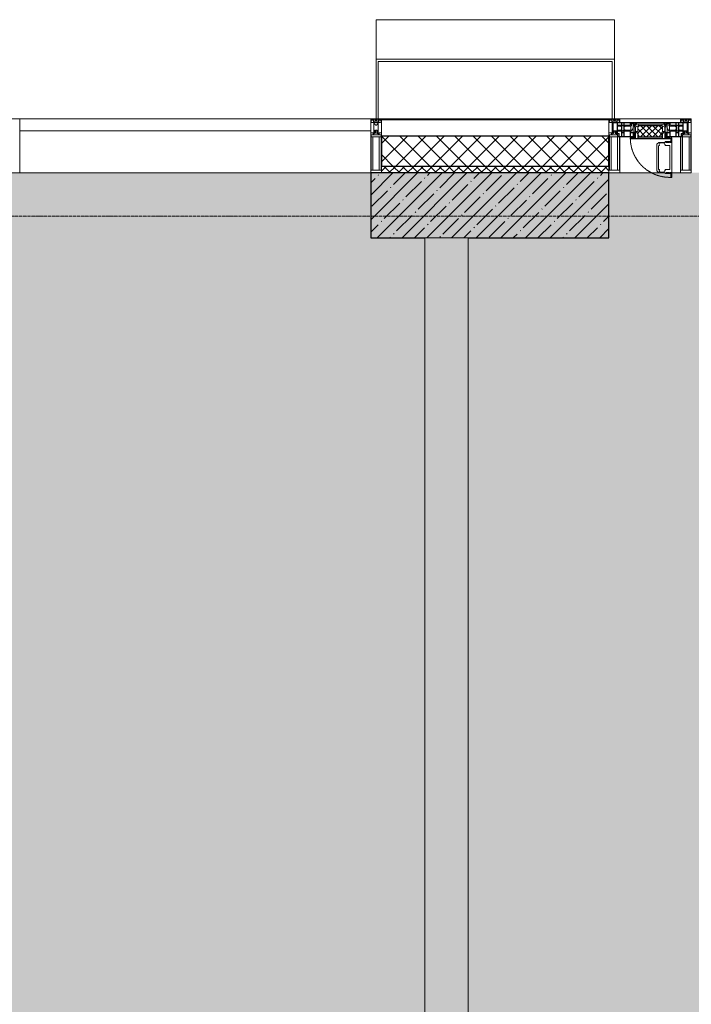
# Model space of a CAD drawing. Header units: millimetres. Extents: x -551130 to 178656, y -69521 to 202936.
# Tile 335 of 402: x -172623 to -169523, y 183830 to 188377. Entities that reach past the tile are written whole.
import ezdxf

# ---------------------------------------------------------------- set-up
doc = ezdxf.new("R2010")
doc.units = ezdxf.units.MM
doc.linetypes.add('-D1-02х01', pattern=[3, 2, -1])
doc.linetypes.add('-D1d1-15x02', pattern=[19, 15, -2, 0, -2])
for name, color, linetype, lineweight in [('_0', 7, 'Continuous', 13), ('A-COLS', 7, 'Continuous', 5), ('A-DETL-GENF', 7, 'Continuous', 5), ('A-GLAZ', 7, 'Continuous', 5), ('A-GLAZ-CURT', 8, 'Continuous', 5), ('A-GLAZ-CWMG', 8, 'Continuous', 5), ('A-WALL', 7, 'Continuous', 5), ('A-WALL-FNSH', 8, 'Continuous', 5), ('I-WALL', 7, 'Continuous', 5), ('S-COLS', 7, 'Continuous', 5), ('S-GRID', 7, 'Continuous', 5)]:
    doc.layers.add(name, color=color, linetype=linetype, lineweight=lineweight)

# ---------------------------------------------------------------- blocks, each defined once
blk = doc.blocks.new('System Panel - A_PAN_Glass-5026823-50_AS_M_L17')
at = {"layer": 'A-GLAZ-CURT'}
for p, q in [((810, 0), (-810, 0)), ((-810, 0), (-810, -55)), ((810, -55), (810, 0)), ((-810, -55), (810, -55))]:
    blk.add_line(p, q, dxfattribs=at)
blk = doc.blocks.new('Rectangular Mullion - R_StandardFrame_50Wx250H-3342963-50_AS_M_L17')
at = {"layer": 'A-GLAZ-CWMG'}
blk.add_line((21250, 29450), (19630, 29450), dxfattribs=at)
blk = doc.blocks.new('Rectangular Mullion - R_StandardFrame_50Wx250H-3538113-50_AS_M_L17')
at = {"layer": 'A-GLAZ-CWMG', "lineweight": 9}
for p, q in [((-25, 84), (-25, 250)), ((-25, 250), (25, 250)), ((25, 250), (25, 0)), ((-25, 0), (-25, 17)), ((25, 0), (-25, 0))]:
    blk.add_line(p, q, dxfattribs=at)
blk = doc.blocks.new('Rectangular Mullion - 50Wx250H-2623690-50_AS_M_L17')
at = {"layer": 'A-DETL-GENF'}
for p, q in [((-25, 65.2), (-25, 250)), ((-25, 250), (0, 250)), ((-23, 237.3), (0, 237.3)), ((-23, 237.3), (-23, 73.6)), ((-14.9, 84), (-14.9, 237.3)), ((25, 250), (0, 250)), ((23, 237.3), (0, 237.3)), ((14.9, 84), (14.9, 237.3)), ((23, 237.3), (23, 73.6)), ((25, 65.2), (25, 250)), ((-14, 65.2), (-25, 65.2)), ((0, 84), (-23, 84)), ((-0.5, 73.6), (-23, 73.6)), ((-14, 71.3), (-14, 65.2)), ((-10, 71.3), (-14, 71.3)), ((-10, 53), (-10, 71.3)), ((-8.7, 53), (-10, 53)), ((-10, 53), (-10, 17)), ((-8.7, 53), (-7, 54.7)), ((-7, 65.2), (-5.9, 67.3)), ((-7, 65.2), (-7, 54.7)), ((-4.1, 67.3), (-5.9, 67.3)), ((-4.1, 67.3), (-2.9, 65.1)), ((-2.9, 65.1), (-2.9, 54.6)), ((-1.3, 53), (-2.9, 54.6)), ((0, 53), (-1.3, 53)), ((0, 84), (23, 84)), ((0, 53), (1.3, 53)), ((0.5, 73.6), (23, 73.6)), ((1.3, 53), (2.9, 54.6)), ((4.1, 67.3), (2.9, 65.1)), ((2.9, 65.1), (2.9, 54.6)), ((4.1, 67.3), (5.9, 67.3)), ((7, 65.2), (5.9, 67.3)), ((7, 65.2), (7, 54.7)), ((8.7, 53), (7, 54.7)), ((8.7, 53), (10, 53)), ((10, 71.3), (14, 71.3)), ((10, 53), (10, 71.3)), ((10, 53), (10, 17)), ((14, 71.3), (14, 65.2)), ((14, 65.2), (25, 65.2)), ((-23.8, 14.6), (-25, 14.2)), ((-25, 0), (-25, 14.2)), ((-22.3, 17), (-23.8, 17)), ((-23.8, 17), (-23.8, 14.6)), ((-22.5, 10.6), (-23.8, 14.6)), ((-22.5, 10.6), (-23.7, 9.9)), ((-23.7, 1.3), (-23.7, 9.9)), ((-23.7, 1.3), (-11.8, 1.3)), ((-23.2, 10.2), (-22.5, 8)), ((-22.5, 8), (-22.5, 4.5)), ((-21.3, 4.5), (-22.5, 4.5)), ((-22.3, 17), (-22.3, 16)), ((-22.3, 16), (-21.3, 16)), ((-19, 17.6), (-21.3, 16)), ((-21.3, 4.5), (-21.3, 6.5)), ((-21.3, 6.5), (-14.2, 6.5)), ((-18.4, 16.6), (-19, 17.6)), ((-7.4, 16.6), (-18.4, 16.6)), ((-14.2, 6.5), (-14.2, 4.5)), ((-13.2, 4.5), (-14.2, 4.5)), ((-13.2, 4.5), (-12.2, 7.2)), ((-12.7, 7.6), (-11.3, 11.4)), ((-12.7, 7.6), (-11.8, 6.9)), ((-12.2, 9), (-12.2, 14.8)), ((-12.2, 14.8), (0, 14.8)), ((-11.8, 1.3), (-11.8, 6.9)), ((-10.5, 11.2), (-11.3, 11.4)), ((-10.5, 1.5), (-10.5, 11.2)), ((-4.8, 1.5), (-10.5, 1.5)), ((-10, 17), (-7.5, 17)), ((-8.5, 23), (-1.5, 30)), ((-8.5, 18.5), (-8.5, 23)), ((-7.5, 18.5), (-8.5, 18.5)), ((-7.5, 17), (-7.5, 18.5)), ((-7.4, 18), (-7.4, 16.6)), ((-2.6, 18), (-7.4, 18)), ((0, 8), (-4.8, 8)), ((-4.8, 1.5), (-4.8, 8)), ((-2.6, 18), (-2.6, 16.8)), ((-2.6, 16.8), (0, 16.8)), ((-1.5, 30), (0, 30)), ((1.5, 30), (0, 30)), ((2.6, 16.8), (0, 16.8)), ((0, 14.8), (0, 16.8)), ((0, 14.8), (0, 16.8)), ((12.2, 14.8), (0, 14.8)), ((0, 0), (0, 8)), ((0, 8), (4.8, 8)), ((0, 0), (0, 8)), ((8.5, 23), (1.5, 30)), ((2.6, 18), (2.6, 16.8)), ((2.6, 18), (7.4, 18)), ((4.8, 1.5), (4.8, 8)), ((4.8, 1.5), (10.5, 1.5)), ((7.4, 18), (7.4, 16.6)), ((7.4, 16.6), (18.4, 16.6)), ((7.5, 18.5), (8.5, 18.5)), ((7.5, 17), (7.5, 18.5)), ((10, 17), (7.5, 17)), ((8.5, 18.5), (8.5, 23)), ((10.5, 11.2), (11.3, 11.4)), ((10.5, 1.5), (10.5, 11.2)), ((12.7, 7.6), (11.3, 11.4)), ((12.7, 7.6), (11.8, 6.9)), ((11.8, 1.3), (11.8, 6.9)), ((23.7, 1.3), (11.8, 1.3)), ((12.2, 9), (12.2, 14.8)), ((13.2, 4.5), (12.2, 7.2)), ((13.2, 4.5), (14.2, 4.5)), ((21.3, 6.5), (14.2, 6.5)), ((14.2, 6.5), (14.2, 4.5)), ((18.4, 16.6), (19, 17.6)), ((19, 17.6), (21.3, 16)), ((22.3, 16), (21.3, 16)), ((21.3, 4.5), (21.3, 6.5)), ((21.3, 4.5), (22.5, 4.5)), ((22.3, 17), (22.3, 16)), ((22.3, 17), (23.8, 17)), ((22.5, 10.6), (23.8, 14.6)), ((22.5, 10.6), (23.7, 9.9)), ((23.2, 10.2), (22.5, 8)), ((22.5, 8), (22.5, 4.5)), ((23.7, 1.3), (23.7, 9.9)), ((23.8, 17), (23.8, 14.6)), ((23.8, 14.6), (25, 14.2)), ((25, 0), (25, 14.2)), ((-25, 0), (0, 0)), ((25, 0), (0, 0))]:
    blk.add_line(p, q, dxfattribs=at)
for centre, start, end in [((-0.5, 73.1), 360, 90), ((0.5, 73.1), 90, 180)]:
    blk.add_arc(centre, 0.5, start, end, dxfattribs=at)
blk = doc.blocks.new('Rectangular Mullion - R_StandardFrame_50Wx250H-5026827-50_AS_M_L17')
at = {"layer": 'A-GLAZ-CWMG', "lineweight": 9}
for p, q in [((-25, 0), (-25, 250)), ((-25, 250), (25, 250)), ((25, 250), (25, 0)), ((25, 0), (-25, 0))]:
    blk.add_line(p, q, dxfattribs=at)
blk = doc.blocks.new('A_PAN_Створка - 383мм-V13-50_AS_M_L17')
at = {"layer": 'A-GLAZ-CURT'}
h = blk.add_hatch(dxfattribs=at)
h.set_pattern_fill('FP_16', color=256, style=0, pattern_type=2)
h.set_pattern_definition([(45, (-22540, -29700), (-14.142136, 14.142136), []), (135, (-22540, -29700), (-14.142136, -14.142136), [])])
h.paths.add_polyline_path([(53.6, -82.7), (54.6, -81.8), (54.6, -63.4), (57.2, -60.8), (57.2, -36.4), (54.9, -34.1), (54.5, -31.8), (-54.5, -31.8), (-54.9, -34.1), (-57.2, -36.4), (-57.2, -60.8), (-54.6, -63.4), (-53.6, -82.7), (-24.3, -82.7)])
at = {"layer": 'A-DETL-GENF'}
for p, q in [((-70, -32.1), (-61.4, -23.5)), ((-70, -62.5), (-70, -32.1)), ((-67.8, -38.3), (-65.7, -37.4)), ((-67.8, -55.7), (-67.8, -38.3)), ((-65.7, -37.4), (-60.8, -34.7)), ((61.4, -23.5), (-61.4, -23.5)), ((-60.8, -34.7), (-57.3, -35.9)), ((-55.2, -33.8), (-57.3, -35.9)), ((-54.9, -34.1), (-57.2, -36.4)), ((-57.2, -36.4), (-57.2, -60.8)), ((-55.2, -33.8), (-54.8, -31.5)), ((-54.9, -25.8), (-53.9, -24.8)), ((-54.9, -29.5), (-54.9, -25.8)), ((-53.9, -30.5), (-54.9, -29.5)), ((-54.5, -31.8), (-54.9, -34.1)), ((0, -31.5), (-54.8, -31.5)), ((54.5, -31.8), (-54.5, -31.8)), ((-53.9, -24.8), (53.9, -24.8)), ((53.9, -30.5), (-53.9, -30.5)), ((0, -31.5), (54.8, -31.5)), ((54.9, -25.8), (53.9, -24.8)), ((53.9, -30.5), (54.9, -29.5)), ((54.9, -34.1), (54.5, -31.8)), ((55.2, -33.8), (54.8, -31.5)), ((54.9, -29.5), (54.9, -25.8)), ((57.2, -36.4), (54.9, -34.1)), ((55.2, -33.8), (57.3, -35.9)), ((57.2, -60.8), (57.2, -36.4)), ((60.8, -34.7), (57.3, -35.9)), ((65.7, -37.4), (60.8, -34.7)), ((70, -32.1), (61.4, -23.5)), ((67.8, -38.3), (65.7, -37.4)), ((67.8, -55.7), (67.8, -38.3)), ((70, -62.5), (70, -32.1)), ((-91.5, -87.5), (-73.9, -87.5)), ((-91.5, -92), (-91.5, -87.5)), ((-83.4, -90.3), (-83.4, -87.5)), ((-83.4, -90.3), (-69.4, -90.3)), ((-73.9, -62.5), (-70, -62.5)), ((-73.9, -87.5), (-73.9, -62.5)), ((-69.4, -66.5), (-73.9, -66.5)), ((-73.9, -81.5), (-69.4, -81.5)), ((-69.4, -85.5), (-73.9, -85.5)), ((-69.4, -81.5), (-69.4, -66.5)), ((-69.4, -90.3), (-69.4, -85.5)), ((-61.7, -62.5), (-67.9, -62.5)), ((-67.9, -62.5), (-67.9, -89.3)), ((-67.9, -89.3), (-66.9, -90.3)), ((-66, -56.5), (-67.8, -55.7)), ((-66.9, -90.3), (-57.4, -90.3)), ((-66, -56.5), (-62, -59.1)), ((-62, -59.1), (-60.7, -61)), ((-61.7, -64.9), (-61.7, -62.5)), ((-60.1, -67.7), (-61.7, -64.9)), ((-60.7, -61), (-57.4, -61)), ((-56.4, -67.7), (-60.1, -67.7)), ((-57.4, -61), (-54.9, -63.5)), ((-57.4, -90.3), (-56.4, -89.4)), ((-57.2, -60.8), (-54.6, -63.4)), ((-56.4, -89.4), (-56.4, -67.7)), ((-54.9, -63.5), (-54.9, -81.9)), ((-54.9, -81.9), (-53.8, -83)), ((-54.9, -85.6), (-53.9, -84.6)), ((-54.9, -89.3), (-54.9, -85.6)), ((-53.9, -90.3), (-54.9, -89.3)), ((-54.6, -63.4), (-54.6, -81.8)), ((-54.6, -81.8), (-53.6, -82.7)), ((-53.9, -84.6), (53.9, -84.6)), ((53.9, -90.3), (-53.9, -90.3)), ((53.8, -83), (-53.8, -83)), ((-53.6, -82.7), (53.6, -82.7)), ((53.6, -82.7), (54.6, -81.8)), ((54.9, -81.9), (53.8, -83)), ((54.9, -85.6), (53.9, -84.6)), ((53.9, -90.3), (54.9, -89.3)), ((54.6, -63.4), (57.2, -60.8)), ((54.6, -81.8), (54.6, -63.4)), ((57.4, -61), (54.9, -63.5)), ((54.9, -63.5), (54.9, -81.9)), ((54.9, -89.3), (54.9, -85.6)), ((56.4, -67.7), (60.1, -67.7)), ((56.4, -89.4), (56.4, -67.7)), ((57.4, -90.3), (56.4, -89.4)), ((60.7, -61), (57.4, -61)), ((66.9, -90.3), (57.4, -90.3)), ((60.1, -67.7), (61.7, -64.9)), ((62, -59.1), (60.7, -61)), ((61.7, -62.5), (67.9, -62.5)), ((61.7, -64.9), (61.7, -62.5)), ((66, -56.5), (62, -59.1)), ((66, -56.5), (67.8, -55.7)), ((67.9, -89.3), (66.9, -90.3)), ((67.9, -62.5), (67.9, -89.3)), ((69.4, -66.5), (73.9, -66.5)), ((69.4, -81.5), (69.4, -66.5)), ((73.9, -81.5), (69.4, -81.5)), ((69.4, -85.5), (73.9, -85.5)), ((69.4, -90.3), (69.4, -85.5)), ((83.4, -90.3), (69.4, -90.3)), ((73.9, -62.5), (70, -62.5)), ((73.9, -87.5), (73.9, -62.5)), ((91.5, -87.5), (73.9, -87.5)), ((83.4, -90.3), (83.4, -87.5)), ((91.5, -92), (91.5, -87.5)), ((-91.5, -92), (91.5, -92))]:
    blk.add_line(p, q, dxfattribs=at)
at = {"layer": 'A-DETL-GENF', "color": 9, "true_color": 0xc8c8c8}
for p, q in [((95.1, -87.5), (95.1, -105.1)), ((99.6, -87.5), (95.1, -87.5)), ((99.6, -270.5), (99.6, -87.5)), ((39.7, -109), (31.1, -117.6)), ((31.1, -117.6), (31.1, -240.4)), ((41.4, -123.8), (39.1, -124.2)), ((39.1, -179), (39.1, -124.2)), ((70.1, -109), (39.7, -109)), ((41.4, -123.8), (43.5, -121.7)), ((45, -113.3), (42.3, -118.2)), ((42.3, -118.2), (43.5, -121.7)), ((45.9, -111.2), (45, -113.3)), ((63.3, -111.2), (45.9, -111.2)), ((64.1, -113), (63.3, -111.2)), ((64.1, -113), (66.7, -117)), ((66.7, -117), (68.6, -118.3)), ((68.6, -118.3), (68.6, -121.6)), ((68.6, -121.6), (71.1, -124.1)), ((70.1, -105.1), (70.1, -109)), ((95.1, -105.1), (70.1, -105.1)), ((71.1, -124.1), (89.5, -124.1)), ((74.1, -109.6), (74.1, -105.1)), ((89.1, -109.6), (74.1, -109.6)), ((89.1, -105.1), (89.1, -109.6)), ((89.5, -124.1), (90.6, -125.2)), ((90.6, -125.2), (90.6, -232.8)), ((93.1, -109.6), (93.1, -105.1)), ((97.9, -109.6), (93.1, -109.6)), ((97.9, -95.6), (95.1, -95.6)), ((97.9, -95.6), (97.9, -109.6)), ((39.1, -179), (39.1, -233.8)), ((39.7, -249), (31.1, -240.4)), ((41.4, -234.2), (39.1, -233.8)), ((70.1, -249), (39.7, -249)), ((41.4, -234.2), (43.5, -236.3)), ((42.3, -239.8), (43.5, -236.3)), ((45, -244.7), (42.3, -239.8)), ((45.9, -246.8), (45, -244.7)), ((63.3, -246.8), (45.9, -246.8)), ((64.1, -245), (63.3, -246.8)), ((64.1, -245), (66.7, -241)), ((66.7, -241), (68.6, -239.7)), ((68.6, -236.4), (71.1, -233.9)), ((68.6, -239.7), (68.6, -236.4)), ((70.1, -252.9), (70.1, -249)), ((95.1, -252.9), (70.1, -252.9)), ((71.1, -233.9), (89.5, -233.9)), ((74.1, -248.4), (74.1, -252.9)), ((89.1, -248.4), (74.1, -248.4)), ((89.1, -252.9), (89.1, -248.4)), ((89.5, -233.9), (90.6, -232.8)), ((93.1, -248.4), (93.1, -252.9)), ((97.9, -248.4), (93.1, -248.4)), ((95.1, -270.5), (95.1, -252.9)), ((97.9, -262.4), (95.1, -262.4)), ((99.6, -270.5), (95.1, -270.5)), ((97.9, -262.4), (97.9, -248.4))]:
    blk.add_line(p, q, dxfattribs=at)
at = {"layer": 'A-GLAZ'}
for p, q in [((-67.9, -17), (-171, -17)), ((-171, -17), (-171, -57)), ((-171, -18.5), (-153.5, -18.5)), ((-153.5, -18.5), (-152, -20)), ((-152, -20), (-152, -73.5)), ((-150.5, -17), (-150.5, -29.4)), ((-132.4, -18.6), (-150.5, -18.6)), ((-150.5, -29.4), (-132.4, -29.4)), ((-150.5, -33.6), (-150.5, -68)), ((-136.3, -33.6), (-150.5, -33.6)), ((-137.2, -31), (-135.8, -35)), ((-132.5, -31), (-137.2, -31)), ((-132.1, -36.8), (-135.8, -35)), ((-132.5, -31.9), (-133.4, -33.7)), ((-133.4, -33.7), (-130.1, -35.3)), ((-132.5, -31.9), (-132.5, -31)), ((-132.4, -29.4), (-132.4, -18.6)), ((-132.1, -49), (-132.1, -36.8)), ((-131, -18.2), (-131, -29.5)), ((-120.8, -18.2), (-131, -18.2)), ((-131, -29.5), (-120.8, -29.5)), ((-131, -30.9), (-131, -33)), ((-120.8, -30.9), (-131, -30.9)), ((-129.4, -34.6), (-131, -33)), ((-130.1, -35.3), (-129.4, -34.6)), ((-130.1, -35.3), (-130.1, -50.4)), ((-122.4, -34.6), (-120.8, -33)), ((-121.7, -35.3), (-122.4, -34.6)), ((-118.4, -33.7), (-121.7, -35.3)), ((-121.7, -35.3), (-121.7, -50.4)), ((-120.8, -18.2), (-120.8, -29.5)), ((-120.8, -30.9), (-120.8, -33)), ((-119.7, -36.8), (-115.9, -35)), ((-119.7, -49), (-119.7, -36.8)), ((-119.3, -18.6), (-92.5, -18.6)), ((-119.3, -29.4), (-119.3, -18.6)), ((-92.5, -29.4), (-119.3, -29.4)), ((-119.3, -31), (-114.6, -31)), ((-119.3, -31.9), (-119.3, -31)), ((-119.3, -31.9), (-118.4, -33.7)), ((-114.6, -31), (-115.9, -35)), ((-94.1, -33.5), (-115.4, -33.5)), ((-89.9, -35.1), (-94.1, -33.5)), ((-92.5, -18.6), (-92.5, -29.4)), ((-90.8, -18.5), (-90.8, -29.4)), ((-87.3, -18.5), (-90.8, -18.5)), ((-90.8, -29.4), (-85.9, -29.4)), ((-89.9, -32.5), (-89.9, -35.1)), ((-85.9, -32.5), (-89.9, -32.5)), ((-89.9, -35.1), (-89.9, -50.9)), ((-87.3, -20.4), (-87.3, -18.5)), ((-87.3, -20.4), (-87.3, -21.9)), ((-84.8, -20.4), (-87.3, -20.4)), ((-87.3, -21.9), (-85.9, -21.9)), ((-85.9, -18.2), (-85.9, -20.4)), ((-75.9, -18.2), (-85.9, -18.2)), ((-85.9, -21.9), (-85.9, -29.4)), ((-85.9, -29.4), (-85.9, -32.5)), ((-83.4, -20.4), (-84.8, -20.4)), ((-70, -33.8), (-83.4, -20.4)), ((-78, -84), (-78, -23.5)), ((-78, -23.5), (-67.9, -23.5)), ((-78, -36.8), (-70, -36.8)), ((-78, -45.6), (-78, -36.8)), ((-75.9, -21.5), (-75.9, -18.2)), ((-75.9, -21.5), (-75.9, -23.5)), ((-74.9, -21.5), (-75.9, -21.5)), ((-75.9, -23.5), (-73, -23.5)), ((-74.9, -17.9), (-74.9, -21.5)), ((-68.9, -17.9), (-74.9, -17.9)), ((-67.2, -29.3), (-73, -23.5)), ((-61.4, -23.5), (-70, -32.1)), ((-70, -32.1), (-70, -62.5)), ((-70, -36.8), (-70, -33.8)), ((-68.9, -21.5), (-68.9, -17.9)), ((-67.9, -21.5), (-68.9, -21.5)), ((67.9, -17), (-67.9, -17)), ((-61.4, -23.5), (-67.9, -17)), ((-67.9, -17), (-67.9, -23.5)), ((-67.9, -17), (67.9, -17)), ((-67.9, -21.5), (-67.9, -23.5)), ((-67.9, -23.5), (-64.6, -26.8)), ((-67.9, -23.5), (-64.6, -26.8)), ((-64.6, -26.8), (-67.2, -29.3)), ((-64.6, -26.8), (-61.4, -23.5)), ((61.4, -23.5), (-61.4, -23.5)), ((67.9, -17), (61.4, -23.5)), ((70, -32.1), (61.4, -23.5)), ((61.4, -23.5), (64.6, -26.8)), ((67.9, -23.5), (64.6, -26.8)), ((64.6, -26.8), (67.9, -23.5)), ((64.6, -26.8), (67.2, -29.3)), ((67.2, -29.3), (73, -23.5)), ((67.9, -23.5), (67.9, -17)), ((171, -17), (67.9, -17)), ((67.9, -21.5), (67.9, -23.5)), ((67.9, -21.5), (68.9, -21.5)), ((67.9, -23.5), (78, -23.5)), ((68.9, -17.9), (74.9, -17.9)), ((68.9, -21.5), (68.9, -17.9)), ((70, -33.8), (83.4, -20.4)), ((70, -62.5), (70, -32.1)), ((70, -36.8), (70, -33.8)), ((78, -36.8), (70, -36.8)), ((75.9, -23.5), (73, -23.5)), ((74.9, -17.9), (74.9, -21.5)), ((74.9, -21.5), (75.9, -21.5)), ((75.9, -18.2), (85.9, -18.2)), ((75.9, -21.5), (75.9, -18.2)), ((75.9, -21.5), (75.9, -23.5)), ((78, -23.5), (78, -84)), ((78, -45.6), (78, -36.8)), ((83.4, -20.4), (84.8, -20.4)), ((84.8, -20.4), (87.3, -20.4)), ((85.9, -18.2), (85.9, -20.4)), ((85.9, -21.9), (85.9, -29.4)), ((87.3, -21.9), (85.9, -21.9)), ((85.9, -29.4), (85.9, -32.5)), ((90.8, -29.4), (85.9, -29.4)), ((85.9, -32.5), (89.9, -32.5)), ((87.3, -18.5), (90.8, -18.5)), ((87.3, -20.4), (87.3, -18.5)), ((87.3, -20.4), (87.3, -21.9)), ((89.9, -32.5), (89.9, -35.1)), ((89.9, -35.1), (94.1, -33.5)), ((89.9, -35.1), (89.9, -50.9)), ((90.8, -18.5), (90.8, -29.4)), ((92.5, -18.6), (92.5, -29.4)), ((119.3, -18.6), (92.5, -18.6)), ((92.5, -29.4), (119.3, -29.4)), ((94.1, -33.5), (115.4, -33.5)), ((114.6, -31), (115.9, -35)), ((119.3, -31), (114.6, -31)), ((119.7, -36.8), (115.9, -35)), ((119.3, -31.9), (118.4, -33.7)), ((118.4, -33.7), (121.7, -35.3)), ((119.3, -29.4), (119.3, -18.6)), ((119.3, -31.9), (119.3, -31)), ((119.7, -49), (119.7, -36.8)), ((120.8, -18.2), (120.8, -29.5)), ((120.8, -18.2), (131, -18.2)), ((131, -29.5), (120.8, -29.5)), ((120.8, -30.9), (120.8, -33)), ((120.8, -30.9), (131, -30.9)), ((122.4, -34.6), (120.8, -33)), ((121.7, -35.3), (122.4, -34.6)), ((121.7, -35.3), (121.7, -50.4)), ((129.4, -34.6), (131, -33)), ((130.1, -35.3), (129.4, -34.6)), ((133.4, -33.7), (130.1, -35.3)), ((130.1, -35.3), (130.1, -50.4)), ((131, -18.2), (131, -29.5)), ((131, -30.9), (131, -33)), ((132.1, -36.8), (135.8, -35)), ((132.1, -49), (132.1, -36.8)), ((132.4, -18.6), (150.5, -18.6)), ((132.4, -29.4), (132.4, -18.6)), ((150.5, -29.4), (132.4, -29.4)), ((132.5, -31), (137.2, -31)), ((132.5, -31.9), (132.5, -31)), ((132.5, -31.9), (133.4, -33.7)), ((137.2, -31), (135.8, -35)), ((136.3, -33.6), (150.5, -33.6)), ((150.5, -17), (150.5, -29.4)), ((150.5, -33.6), (150.5, -68)), ((153.5, -18.5), (152, -20)), ((152, -20), (152, -73.5)), ((171, -18.5), (153.5, -18.5)), ((171, -57), (171, -17)), ((-171, -55.5), (-152, -55.5)), ((-171, -57), (-156, -57)), ((-153, -60), (-153, -73.5)), ((-153, -73.5), (-150, -73.5)), ((-136.4, -52.4), (-150.5, -52.4)), ((-150.5, -56.6), (-132.4, -56.6)), ((-150.5, -68), (-143.5, -68)), ((-150.5, -69.5), (-150.5, -73.5)), ((-145, -69.5), (-150.5, -69.5)), ((-150, -73.5), (-150, -84)), ((-150, -84), (-78, -84)), ((-148.5, -81), (-148.5, -82.5)), ((-143.5, -81), (-148.5, -81)), ((-148.5, -82.5), (-132.4, -82.5)), ((-145, -69.5), (-145, -79.5)), ((-143.5, -68), (-143.5, -81)), ((-137.2, -54.8), (-135.8, -50.8)), ((-132.5, -54.8), (-137.2, -54.8)), ((-132.1, -49), (-135.8, -50.8)), ((-133.4, -52), (-130.1, -50.4)), ((-132.5, -53.8), (-133.4, -52)), ((-132.5, -53.8), (-132.5, -54.8)), ((-132.4, -56.6), (-132.4, -82.5)), ((-129.4, -51.1), (-131, -52.7)), ((-131, -55.1), (-131, -52.7)), ((-120.8, -55.1), (-131, -55.1)), ((-131, -56.5), (-131, -62.6)), ((-131, -56.5), (-120.8, -56.5)), ((-120.8, -62.6), (-131, -62.6)), ((-131, -64.6), (-120.8, -64.6)), ((-131, -82.5), (-131, -64.6)), ((-131, -82.5), (-120.8, -82.5)), ((-130.1, -50.4), (-129.4, -51.1)), ((-121.7, -50.4), (-122.4, -51.1)), ((-122.4, -51.1), (-120.8, -52.7)), ((-118.4, -52), (-121.7, -50.4)), ((-120.8, -55.1), (-120.8, -52.7)), ((-120.8, -56.5), (-120.8, -62.6)), ((-120.8, -82.5), (-120.8, -64.6)), ((-119.7, -49), (-115.9, -50.8)), ((-119.3, -53.8), (-118.4, -52)), ((-119.3, -53.8), (-119.3, -54.8)), ((-119.3, -54.8), (-114.6, -54.8)), ((-119.3, -56.6), (-119.3, -82.5)), ((-92.5, -56.6), (-119.3, -56.6)), ((-119.3, -82.5), (-92.5, -82.5)), ((-114.6, -54.8), (-115.9, -50.8)), ((-94.1, -52.5), (-115.3, -52.5)), ((-89.9, -50.9), (-94.1, -52.5)), ((-92.5, -56.6), (-92.5, -82.5)), ((-73.9, -87.5), (-91.5, -87.5)), ((-91.5, -87.5), (-91.5, -92)), ((-90.8, -56.6), (-85.9, -56.6)), ((-90.8, -62.7), (-90.8, -56.6)), ((-80.4, -62.7), (-90.8, -62.7)), ((-90.8, -64.6), (-90.8, -82.5)), ((-80.1, -64.6), (-90.8, -64.6)), ((-90.8, -82.5), (-79.5, -82.5)), ((-89.9, -52.2), (-89.9, -50.9)), ((-89.9, -52.2), (-88.6, -53.5)), ((-85.9, -53.5), (-88.6, -53.5)), ((-85.9, -53.5), (-78, -45.6)), ((-85.9, -56.6), (-85.9, -53.5)), ((-78, -84), (-85, -84)), ((-85, -84), (-85, -87.5)), ((-85, -87.5), (-78, -87.5)), ((-80.4, -61.1), (-80.4, -62.7)), ((-78, -61.1), (-80.4, -61.1)), ((-80.1, -66.1), (-80.1, -64.6)), ((-78, -66.1), (-80.1, -66.1)), ((-79.5, -80.6), (-78, -80.6)), ((-79.5, -82.5), (-79.5, -80.6)), ((-78, -66.1), (-78, -61.1)), ((-78, -87.5), (-78, -84)), ((-78, -84), (-73.9, -84)), ((-70, -62.5), (-73.9, -62.5)), ((-73.9, -62.5), (-73.9, -87.5)), ((73.9, -62.5), (70, -62.5)), ((73.9, -87.5), (73.9, -62.5)), ((73.9, -84), (78, -84)), ((91.5, -87.5), (73.9, -87.5)), ((85.9, -53.5), (78, -45.6)), ((78, -61.1), (80.4, -61.1)), ((78, -66.1), (78, -61.1)), ((78, -66.1), (80.1, -66.1)), ((79.5, -80.6), (78, -80.6)), ((78, -87.5), (78, -84)), ((78, -84), (85, -84)), ((78, -84), (150, -84)), ((85, -87.5), (78, -87.5)), ((79.5, -82.5), (79.5, -80.6)), ((90.8, -82.5), (79.5, -82.5)), ((80.1, -64.6), (90.8, -64.6)), ((80.1, -66.1), (80.1, -64.6)), ((80.4, -61.1), (80.4, -62.7)), ((80.4, -62.7), (90.8, -62.7)), ((85, -84), (85, -87.5)), ((85.9, -53.5), (88.6, -53.5)), ((85.9, -56.6), (85.9, -53.5)), ((90.8, -56.6), (85.9, -56.6)), ((89.9, -52.2), (88.6, -53.5)), ((89.9, -50.9), (94.1, -52.5)), ((89.9, -52.2), (89.9, -50.9)), ((90.8, -62.7), (90.8, -56.6)), ((90.8, -64.6), (90.8, -82.5)), ((91.5, -92), (91.5, -87.5)), ((92.5, -56.6), (119.3, -56.6)), ((92.5, -56.6), (92.5, -82.5)), ((119.3, -82.5), (92.5, -82.5)), ((94.1, -52.5), (115.3, -52.5)), ((114.6, -54.8), (115.9, -50.8)), ((119.3, -54.8), (114.6, -54.8)), ((119.7, -49), (115.9, -50.8)), ((118.4, -52), (121.7, -50.4)), ((119.3, -53.8), (118.4, -52)), ((119.3, -53.8), (119.3, -54.8)), ((119.3, -56.6), (119.3, -82.5)), ((122.4, -51.1), (120.8, -52.7)), ((120.8, -55.1), (120.8, -52.7)), ((120.8, -55.1), (131, -55.1)), ((120.8, -56.5), (120.8, -62.6)), ((131, -56.5), (120.8, -56.5)), ((120.8, -62.6), (131, -62.6)), ((120.8, -82.5), (120.8, -64.6)), ((131, -64.6), (120.8, -64.6)), ((131, -82.5), (120.8, -82.5)), ((121.7, -50.4), (122.4, -51.1)), ((130.1, -50.4), (129.4, -51.1)), ((129.4, -51.1), (131, -52.7)), ((133.4, -52), (130.1, -50.4)), ((131, -55.1), (131, -52.7)), ((131, -56.5), (131, -62.6)), ((131, -82.5), (131, -64.6)), ((132.1, -49), (135.8, -50.8)), ((150.5, -56.6), (132.4, -56.6)), ((132.4, -56.6), (132.4, -82.5)), ((148.5, -82.5), (132.4, -82.5)), ((132.5, -53.8), (133.4, -52)), ((132.5, -53.8), (132.5, -54.8)), ((132.5, -54.8), (137.2, -54.8)), ((137.2, -54.8), (135.8, -50.8)), ((136.4, -52.4), (150.5, -52.4)), ((143.5, -68), (143.5, -81)), ((150.5, -68), (143.5, -68)), ((143.5, -81), (148.5, -81)), ((145, -69.5), (150.5, -69.5)), ((145, -69.5), (145, -79.5)), ((148.5, -81), (148.5, -82.5)), ((150, -84), (150, -73.5)), ((150, -73.5), (153, -73.5)), ((150.5, -69.5), (150.5, -73.5)), ((171, -55.5), (152, -55.5)), ((153, -73.5), (153, -60)), ((156, -57), (171, -57)), ((-91.5, -92), (91.5, -92))]:
    blk.add_line(p, q, dxfattribs=at)
for centre, start, end in [((-156, -60), 0, 90), ((156, -60), 90, 180)]:
    blk.add_arc(centre, 3, start, end, dxfattribs=at)
at = {"layer": 'A-GLAZ', "linetype": '-D1-02х01'}
blk.add_arc((91.4, -87.5), 183, 181.4091, 271.1445, dxfattribs=at)
blk = doc.blocks.new('Rectangular Mullion - 50Wx250H-V4-50_AS_M_L17')
at = {"layer": 'A-DETL-GENF'}
for p, q in [((-25, 65.2), (-25, 250)), ((-25, 250), (0, 250)), ((-23, 237.3), (0, 237.3)), ((-23, 237.3), (-23, 73.6)), ((-14.9, 84), (-14.9, 237.3)), ((25, 250), (0, 250)), ((23, 237.3), (0, 237.3)), ((14.9, 84), (14.9, 237.3)), ((23, 237.3), (23, 84)), ((25, 84), (25, 250)), ((-14, 65.2), (-25, 65.2)), ((0, 84), (-23, 84)), ((-0.5, 73.6), (-23, 73.6)), ((-14, 71.3), (-14, 65.2)), ((-10, 71.3), (-14, 71.3)), ((-10, 53), (-10, 71.3)), ((-8.7, 53), (-10, 53)), ((-10, 53), (-10, 17)), ((-8.7, 53), (-7, 54.7)), ((-7, 65.2), (-5.9, 67.3)), ((-7, 65.2), (-7, 54.7)), ((-4.1, 67.3), (-5.9, 67.3)), ((-4.1, 67.3), (-2.9, 65.1)), ((-2.9, 65.1), (-2.9, 57)), ((0, 84), (15, 84)), ((0.5, 73.6), (15, 73.6)), ((4.1, 67.3), (2.9, 65.1)), ((2.9, 65.1), (2.9, 57)), ((4.1, 67.3), (5.9, 67.3)), ((7, 65.2), (5.9, 67.3)), ((7, 65.2), (7, 57)), ((10, 71.3), (12, 71.3)), ((10, 57.4), (10, 71.3)), ((-23.8, 14.6), (-25, 14.2)), ((-25, 0), (-25, 14.2)), ((-22.3, 17), (-23.8, 17)), ((-23.8, 17), (-23.8, 14.6)), ((-22.5, 10.6), (-23.8, 14.6)), ((-22.5, 10.6), (-23.7, 9.9)), ((-23.7, 1.3), (-23.7, 9.9)), ((-23.7, 1.3), (-11.8, 1.3)), ((-23.2, 10.2), (-22.5, 8)), ((-22.5, 8), (-22.5, 4.5)), ((-21.3, 4.5), (-22.5, 4.5)), ((-22.3, 17), (-22.3, 16)), ((-22.3, 16), (-21.3, 16)), ((-19, 17.6), (-21.3, 16)), ((-21.3, 4.5), (-21.3, 6.5)), ((-21.3, 6.5), (-14.2, 6.5)), ((-18.4, 16.6), (-19, 17.6)), ((-7.4, 16.6), (-18.4, 16.6)), ((-14.2, 6.5), (-14.2, 4.5)), ((-13.2, 4.5), (-14.2, 4.5)), ((-13.2, 4.5), (-12.2, 7.2)), ((-12.7, 7.6), (-11.3, 11.4)), ((-12.7, 7.6), (-11.8, 6.9)), ((-12.2, 9), (-12.2, 14.8)), ((-12.2, 14.8), (0, 14.8)), ((-11.8, 1.3), (-11.8, 6.9)), ((-10.5, 11.2), (-11.3, 11.4)), ((-10.5, 1.5), (-10.5, 11.2)), ((-4.8, 1.5), (-10.5, 1.5)), ((-10, 17), (-7.5, 17)), ((-8.5, 23), (-6, 25.5)), ((-8.5, 18.5), (-8.5, 23)), ((-7.5, 18.5), (-8.5, 18.5)), ((-7.5, 17), (-7.5, 18.5)), ((-7.4, 18), (-7.4, 16.6)), ((-6, 18), (-7.4, 18)), ((0, 8), (-4.8, 8)), ((-4.8, 1.5), (-4.8, 8)), ((-2.6, 16.8), (0, 16.8)), ((2.6, 16.8), (0, 16.8)), ((0, 14.8), (0, 16.8)), ((0, 14.8), (0, 16.8)), ((12.2, 14.8), (0, 14.8)), ((0, 0), (0, 8)), ((0, 8), (4.8, 8)), ((0, 0), (0, 8)), ((4.8, 1.5), (4.8, 8)), ((4.8, 1.5), (10.5, 1.5)), ((7.4, 16.6), (18.4, 16.6)), ((10.5, 11.2), (11.3, 11.4)), ((10.5, 1.5), (10.5, 11.2)), ((12.7, 7.6), (11.3, 11.4)), ((12.7, 7.6), (11.8, 6.9)), ((11.8, 1.3), (11.8, 6.9)), ((23.7, 1.3), (11.8, 1.3)), ((12.2, 9), (12.2, 14.8)), ((13.2, 4.5), (12.2, 7.2)), ((13.2, 4.5), (14.2, 4.5)), ((21.3, 6.5), (14.2, 6.5)), ((14.2, 6.5), (14.2, 4.5)), ((19.9, 17), (21.3, 16)), ((22.3, 16), (21.3, 16)), ((21.3, 4.5), (21.3, 6.5)), ((21.3, 4.5), (22.5, 4.5)), ((22.3, 17), (22.3, 16)), ((22.5, 10.6), (23.8, 14.6)), ((22.5, 10.6), (23.7, 9.9)), ((23.2, 10.2), (22.5, 8)), ((22.5, 8), (22.5, 4.5)), ((23.7, 1.3), (23.7, 9.9)), ((23.8, 17), (23.8, 14.6)), ((23.8, 14.6), (25, 14.2)), ((25, 0), (25, 14.2)), ((-25, 0), (0, 0)), ((25, 0), (0, 0))]:
    blk.add_line(p, q, dxfattribs=at)
for centre, start, end in [((-0.5, 73.1), 360, 90), ((0.5, 73.1), 90, 180)]:
    blk.add_arc(centre, 0.5, start, end, dxfattribs=at)
blk = doc.blocks.new('Rectangular Mullion - R_StandardFrame_50Wx250H-3538118-50_AS_M_L17')
at = {"layer": 'A-GLAZ-CWMG', "lineweight": 9}
for p, q in [((-25, 0), (-25, 250)), ((-25, 250), (25, 250)), ((25, 250), (25, 84)), ((25, 0), (-25, 0)), ((25, 17), (25, 0))]:
    blk.add_line(p, q, dxfattribs=at)
blk = doc.blocks.new('Rectangular Mullion - 50Wx250H-V1-50_AS_M_L17')
at = {"layer": 'A-DETL-GENF'}
for p, q in [((-25, 84), (-25, 250)), ((-25, 250), (0, 250)), ((-23, 237.3), (0, 237.3)), ((-23, 237.3), (-23, 84)), ((-14.9, 84), (-14.9, 237.3)), ((25, 250), (0, 250)), ((23, 237.3), (0, 237.3)), ((14.9, 84), (14.9, 237.3)), ((23, 237.3), (23, 73.6)), ((25, 65.2), (25, 250)), ((0, 84), (-15, 84)), ((-0.5, 73.6), (-15, 73.6)), ((-10, 71.3), (-12, 71.3)), ((-10, 57.4), (-10, 71.3)), ((-7, 65.2), (-5.9, 67.3)), ((-7, 65.2), (-7, 57)), ((-4.1, 67.3), (-5.9, 67.3)), ((-4.1, 67.3), (-2.9, 65.1)), ((-2.9, 65.1), (-2.9, 57)), ((0, 84), (23, 84)), ((0.5, 73.6), (23, 73.6)), ((4.1, 67.3), (2.9, 65.1)), ((2.9, 65.1), (2.9, 57)), ((4.1, 67.3), (5.9, 67.3)), ((7, 65.2), (5.9, 67.3)), ((7, 65.2), (7, 54.7)), ((8.7, 53), (7, 54.7)), ((8.7, 53), (10, 53)), ((10, 71.3), (14, 71.3)), ((10, 53), (10, 71.3)), ((10, 53), (10, 17)), ((14, 71.3), (14, 65.2)), ((14, 65.2), (25, 65.2)), ((-23.8, 14.6), (-25, 14.2)), ((-25, 0), (-25, 14.2)), ((-23.8, 17), (-23.8, 14.6)), ((-22.5, 10.6), (-23.8, 14.6)), ((-22.5, 10.6), (-23.7, 9.9)), ((-23.7, 1.3), (-23.7, 9.9)), ((-23.7, 1.3), (-11.8, 1.3)), ((-23.2, 10.2), (-22.5, 8)), ((-22.5, 8), (-22.5, 4.5)), ((-21.3, 4.5), (-22.5, 4.5)), ((-22.3, 17), (-22.3, 16)), ((-22.3, 16), (-21.3, 16)), ((-19.9, 17), (-21.3, 16)), ((-21.3, 4.5), (-21.3, 6.5)), ((-21.3, 6.5), (-14.2, 6.5)), ((-7.4, 16.6), (-18.4, 16.6)), ((-14.2, 6.5), (-14.2, 4.5)), ((-13.2, 4.5), (-14.2, 4.5)), ((-13.2, 4.5), (-12.2, 7.2)), ((-12.7, 7.6), (-11.3, 11.4)), ((-12.7, 7.6), (-11.8, 6.9)), ((-12.2, 9), (-12.2, 14.8)), ((-12.2, 14.8), (0, 14.8)), ((-11.8, 1.3), (-11.8, 6.9)), ((-10.5, 11.2), (-11.3, 11.4)), ((-10.5, 1.5), (-10.5, 11.2)), ((-4.8, 1.5), (-10.5, 1.5)), ((0, 8), (-4.8, 8)), ((-4.8, 1.5), (-4.8, 8)), ((-2.6, 16.8), (0, 16.8)), ((2.6, 16.8), (0, 16.8)), ((0, 14.8), (0, 16.8)), ((0, 14.8), (0, 16.8)), ((12.2, 14.8), (0, 14.8)), ((0, 0), (0, 8)), ((0, 8), (4.8, 8)), ((0, 0), (0, 8)), ((4.8, 1.5), (4.8, 8)), ((4.8, 1.5), (10.5, 1.5)), ((8.5, 23), (6, 25.5)), ((6, 18), (7.4, 18)), ((7.4, 18), (7.4, 16.6)), ((7.4, 16.6), (18.4, 16.6)), ((7.5, 18.5), (8.5, 18.5)), ((7.5, 17), (7.5, 18.5)), ((10, 17), (7.5, 17)), ((8.5, 18.5), (8.5, 23)), ((10.5, 11.2), (11.3, 11.4)), ((10.5, 1.5), (10.5, 11.2)), ((12.7, 7.6), (11.3, 11.4)), ((12.7, 7.6), (11.8, 6.9)), ((11.8, 1.3), (11.8, 6.9)), ((23.7, 1.3), (11.8, 1.3)), ((12.2, 9), (12.2, 14.8)), ((13.2, 4.5), (12.2, 7.2)), ((13.2, 4.5), (14.2, 4.5)), ((21.3, 6.5), (14.2, 6.5)), ((14.2, 6.5), (14.2, 4.5)), ((18.4, 16.6), (19, 17.6)), ((19, 17.6), (21.3, 16)), ((22.3, 16), (21.3, 16)), ((21.3, 4.5), (21.3, 6.5)), ((21.3, 4.5), (22.5, 4.5)), ((22.3, 17), (22.3, 16)), ((22.3, 17), (23.8, 17)), ((22.5, 10.6), (23.8, 14.6)), ((22.5, 10.6), (23.7, 9.9)), ((23.2, 10.2), (22.5, 8)), ((22.5, 8), (22.5, 4.5)), ((23.7, 1.3), (23.7, 9.9)), ((23.8, 17), (23.8, 14.6)), ((23.8, 14.6), (25, 14.2)), ((25, 0), (25, 14.2)), ((-25, 0), (0, 0)), ((25, 0), (0, 0))]:
    blk.add_line(p, q, dxfattribs=at)
for centre, start, end in [((-0.5, 73.1), 360, 90), ((0.5, 73.1), 90, 180)]:
    blk.add_arc(centre, 0.5, start, end, dxfattribs=at)
blk = doc.blocks.new('Rectangular Mullion - R_StandardFrame_50Wx250H-V14-50_AS_M_L17')
at = {"layer": 'A-GLAZ-CWMG', "lineweight": 9}
for p, q in [((-25, 84), (-25, 250)), ((-25, 250), (25, 250)), ((25, 250), (25, 0)), ((-25, 0), (-25, 17)), ((25, 0), (-25, 0))]:
    blk.add_line(p, q, dxfattribs=at)
blk = doc.blocks.new('Rectangular Mullion - R_StandardFrame_50Wx250H-3326791-50_AS_M_L17')
at = {"layer": 'A-GLAZ-CWMG'}
for p, q in [((22400, 29700), (22680, 29700)), ((22400, 29450), (22610.1, 29450)), ((22639.6, 29450), (22680, 29450))]:
    blk.add_line(p, q, dxfattribs=at)
blk = doc.blocks.new('RST_AR_KMN_R22_B3_FCD_rvt-1-50_AS_M_L17')
at = {"layer": 'A-WALL'}
h = blk.add_hatch(dxfattribs=at)
h.set_pattern_fill('FP_7', color=256, style=0, pattern_type=2)
h.set_pattern_definition([(45, (0, 0), (-42.42641, 42.42641), []), (135, (0, 0), (-42.42641, -42.42641), [])])
h.paths.add_polyline_path([(21300, 29480), (22350, 29480), (22350, 29620), (21300, 29620)])
h = blk.add_hatch(dxfattribs=at)
h.set_pattern_fill('FP_6', color=256, style=0, pattern_type=2)
h.set_pattern_definition([(45, (0, 0), (-21.213203, 21.213203), []), (135, (0, 0), (-21.213203, -21.213203), [])])
h.paths.add_polyline_path([(21358.3, 29450), (22350, 29450), (22350, 29480), (21300, 29480), (21300, 29450)])
at = {"layer": 'A-COLS'}
for p, q in [((22375, 30157.6), (21275, 30157.6)), ((21275, 29974.6), (21275, 30157.6)), ((22375, 30157.6), (22375, 29974.6))]:
    blk.add_line(p, q, dxfattribs=at)
at = {"layer": 'A-COLS', "lineweight": 18}
for p, q in [((22375, 29974.6), (21275, 29974.6)), ((21275, 29974.6), (21275, 29700)), ((21285, 29700), (21285, 29964.5)), ((21285, 29964.5), (22365, 29964.5)), ((22365, 29964.5), (22365, 29700)), ((22375, 29700), (22375, 29974.6)), ((21275, 29700), (21285, 29700)), ((22365, 29700), (22375, 29700))]:
    blk.add_line(p, q, dxfattribs=at)
at = {"layer": 'A-WALL'}
for p, q in [((21300, 29695), (21300, 29620)), ((22350, 29695), (21300, 29695)), ((22350, 29620), (22350, 29695)), ((21300, 29480), (21300, 29450)), ((22350, 29450), (22350, 29480)), ((21300, 29450), (22350, 29450))]:
    blk.add_line(p, q, dxfattribs=at)
at = {"layer": 'A-WALL', "lineweight": 25}
for p, q in [((21300, 29620), (21300, 29480)), ((22350, 29620), (21300, 29620)), ((22350, 29480), (22350, 29620)), ((22350, 29480), (21300, 29480))]:
    blk.add_line(p, q, dxfattribs=at)
at = {"layer": 'A-WALL-FNSH'}
for p, q in [((22350, 29700), (21300, 29700)), ((21300, 29700), (21300, 29695)), ((22350, 29695), (22350, 29700))]:
    blk.add_line(p, q, dxfattribs=at)
at = {"layer": 'A-GLAZ-CURT', "lineweight": 5}
for name, p in [('System Panel - A_PAN_Glass-5026823-50_AS_M_L17', (20440, 29700)), ('A_PAN_Створка - 383мм-V13-50_AS_M_L17', (22540, 29700))]:
    blk.add_blockref(name, p, dxfattribs=at)
at = {"layer": 'A-GLAZ-CWMG', "lineweight": 5, "extrusion": (0, 0, -1), "rotation": 180}
for name, p in [('Rectangular Mullion - R_StandardFrame_50Wx250H-3538113-50_AS_M_L17', (-19605, 29700)), ('Rectangular Mullion - 50Wx250H-2623690-50_AS_M_L17', (-21275, 29700)), ('Rectangular Mullion - R_StandardFrame_50Wx250H-5026827-50_AS_M_L17', (-21275, 29700)), ('Rectangular Mullion - 50Wx250H-V4-50_AS_M_L17', (-22375, 29700)), ('Rectangular Mullion - R_StandardFrame_50Wx250H-3538118-50_AS_M_L17', (-22375, 29700)), ('Rectangular Mullion - 50Wx250H-V1-50_AS_M_L17', (-22705, 29700)), ('Rectangular Mullion - R_StandardFrame_50Wx250H-V14-50_AS_M_L17', (-22705, 29700))]:
    blk.add_blockref(name, p, dxfattribs=at)
at = {"layer": 'A-GLAZ-CWMG', "lineweight": 5}
for name in ['Rectangular Mullion - R_StandardFrame_50Wx250H-3326791-50_AS_M_L17', 'Rectangular Mullion - R_StandardFrame_50Wx250H-3342963-50_AS_M_L17']:
    blk.add_blockref(name, (0, 0), dxfattribs=at)

msp = doc.modelspace()

# ---------------------------------------------------------------- hatches: boundary and pattern name
at = {"layer": '_0', "transparency": 33554534}
h = msp.add_hatch(color=252, dxfattribs=at)
h.dxf.hatch_style = 1
h.paths.add_polyline_path([(-186504.2, 164969.4), (-186502.9, 167869.4), (-186002.9, 167869.4), (-186002.9, 168219.4), (-183952.9, 168219.4), (-183952.9, 172269.4), (-179002.9, 172269.4), (-179002.9, 170769.4), (-177452.9, 170769.4), (-177452.9, 177169.4), (-185852.9, 177169.4), (-185852.9, 178969.4), (-186852.9, 178969.4), (-186852.9, 180969.4), (-184102.9, 180969.4), (-184102.9, 180269.4), (-183352.9, 180269.4), (-183352.9, 179219.4), (-163952.9, 179219.4), (-163952.9, 180969.4), (-160672.9, 180969.4), (-160672.9, 178969.4), (-161752.9, 178969.4), (-161752.9, 177169.4), (-169752.9, 177169.4), (-169752.9, 168219.4), (-161802.9, 168219.4), (-161802.9, 167819.4), (-161302.9, 167819.4), (-161302.9, 164969.4), (-163402.9, 164969.4), (-163402.9, 166169.4), (-183902.9, 166169.4), (-183902.9, 164969.4)], flags=16)
h.paths.add_polyline_path([(-192753.7, 187670.2), (-154802.1, 187670.2), (-154802.1, 157718.6), (-192753.7, 157718.6)])
at = {"layer": 'I-WALL'}
h = msp.add_hatch(dxfattribs=at)
h.set_pattern_fill('FP_43', color=256, style=0, pattern_type=2)
h.set_pattern_definition([(45, (-192252.93, 158219.39), (-75.43415, 75.43415), [106.68, -17.78, 3.556, -17.78]), (45, (-192252.93, 158294.77), (-75.43415, 75.43415), []), (50, (-192252.93, 158219.39), (127.52922, -11.15758), [13.335, -146.685]), (355, (-192252.93, 158219.39), (-24.66966, 133.74002), [10.668, -117.348]), (100.451, (-192242.31, 158218.46), (102.85973, 122.5818), [11.333, -124.663]), (46.184, (-192252.93, 158254.95), (189.75516, -29.43036), [20.002, -220.027]), (96.636, (-192237.12, 158252.5), (166.1822, 173.1996), [17, -186.995]), (351.184, (-192252.93, 158254.95), (166.1839, 173.1976), [16.002, -176.022]), (21, (-192235.15, 158246.06), (106.13027, -71.58603), [13.335, -146.685]), (326, (-192235.15, 158246.06), (43.26188, 128.93175), [10.668, -117.348]), (71.451, (-192226.31, 158240.09), (149.39198, 57.34505), [11.333, -124.663]), (37.5, (-192252.935, 158219.386), (2.16223, 59.18836), [3.353, -112.573, 3.353, -115.773, -117.792]), (37.5, (-192252.935, 158219.386), (2.16223, 59.18836), [-235.052, 3.353, -114.44]), (7.5, (-192252.935, 158219.386), (46.77386, 70.12615), [3.353, -64.567, 3.353, -109.906, -44.894]), (7.5, (-192252.935, 158219.386), (46.77386, 70.12615), [-181.178, 3.353, -41.542]), (327.5, (-192292.584, 158219.386), (94.91367, -4.010093), [3.353, -41.097, 3.353, -135.331, -184.023]), (327.5, (-192292.584, 158219.386), (94.91367, -4.010093), [-183.134, 3.353, -180.67]), (317.5, (-192310.36, 158219.386), (103.69057, 17.79882), [3.353, -54.432, 3.353, -88.748, -130.683]), (317.5, (-192310.36, 158219.386), (103.69057, 17.79882), [-149.885, 3.353, -127.33])])
h.paths.add_polyline_path([(-170752.9, 180769.4), (-170552.9, 180769.4), (-170552.9, 187369.4), (-170752.9, 187369.4), (-170752.9, 181515.8)])
at = {"layer": 'S-COLS'}
h = msp.add_hatch(dxfattribs=at)
h.set_pattern_fill('FP_1', color=256, style=0, pattern_type=2)
h.set_pattern_definition([(45, (-192252.935, 158219.386), (-57.02463, 57.02463), []), (45, (-192195.91, 158219.386), (-57.02463, 57.02463), [100.806, -20.161, 3.353, -16.808])])
h.paths.add_polyline_path([(-170894.7, 187369.4), (-169902.9, 187369.4), (-169902.9, 187669.4), (-171002.9, 187669.4), (-171002.9, 187369.4)])

# ---------------------------------------------------------------- linework, layer by layer
at = {"layer": 'A-WALL', "lineweight": 9}
for p, q in [((-170752.9, 187369.4), (-170752.9, 180769.4)), ((-170552.9, 180769.4), (-170552.9, 187369.4))]:
    msp.add_line(p, q, dxfattribs=at)
at = {"layer": 'A-WALL'}
msp.add_line((-170552.9, 187369.4), (-170752.9, 187369.4), dxfattribs=at)
at = {"layer": 'I-WALL'}
for p, q in [((-172622.9, 187670.2), (-171002.9, 187670.2)), ((-171002.9, 187669.4), (-172622.9, 187669.4)), ((-169852.9, 187670.2), (-169642.8, 187670.2)), ((-169642.8, 187669.4), (-169852.9, 187669.4)), ((-169613.3, 187670.2), (-169572.9, 187670.2)), ((-169572.9, 187669.4), (-169613.3, 187669.4))]:
    msp.add_line(p, q, dxfattribs=at)
at = {"layer": 'S-COLS', "lineweight": 25}
for p, q in [((-171002.9, 187669.4), (-171002.9, 187369.4)), ((-169902.9, 187669.4), (-171002.9, 187669.4)), ((-169902.9, 187369.4), (-169902.9, 187669.4)), ((-171002.9, 187369.4), (-170752.9, 187369.4)), ((-170552.9, 187369.4), (-169902.9, 187369.4))]:
    msp.add_line(p, q, dxfattribs=at)
at = {"layer": 'S-COLS'}
msp.add_line((-170752.9, 187369.4), (-170552.9, 187369.4), dxfattribs=at)
at = {"layer": 'S-GRID', "linetype": '-D1d1-15x02'}
msp.add_line((-195373.9, 187469.4), (-153377.4, 187469.4), dxfattribs=at)

# ---------------------------------------------------------------- block references
at = {"lineweight": 5}
msp.add_blockref('RST_AR_KMN_R22_B3_FCD_rvt-1-50_AS_M_L17', (-192252.9, 158219.4), dxfattribs=at)

doc.saveas('drawing.dxf')
